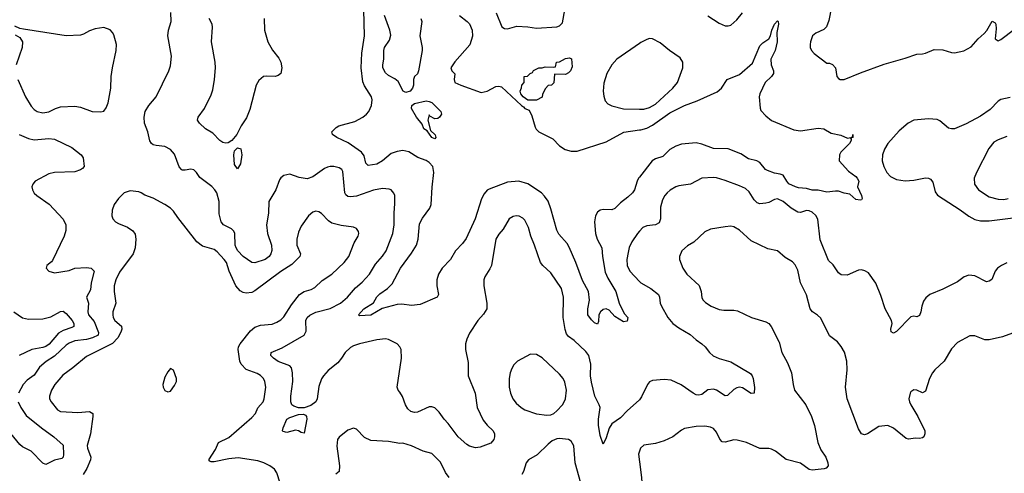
# Model space of a CAD drawing. Header units: inches. Extents: x 1682530 to 1839546, y 640742 to 791647.
# Tile 803 of 923: x 1775730 to 1782513, y 756118 to 759242. Entities that reach past the tile are written whole.
import ezdxf

# ---------------------------------------------------------------- set-up
doc = ezdxf.new("R2010")
doc.units = ezdxf.units.IN
doc.header["$MEASUREMENT"] = 0
doc.layers.add('B7775', color=7, linetype='Continuous')
doc.layers.add('B7785', color=7, linetype='Continuous')

msp = doc.modelspace()

# ---------------------------------------------------------------- linework, layer by layer
at = {"layer": 'B7775', "color": 5}
for points, elevation in [([(1780000, 756623.3), (1779998.7, 756621.3), (1779918, 756550), (1779870, 756499.5), (1779810, 756458), (1779792.2, 756427.8), (1779770, 756361.2), (1779750, 756319), (1779730, 756377.2), (1779716.5, 756450), (1779716.5, 756490), (1779728.2, 756570), (1779723.1, 756590), (1779693.5, 756650), (1779670, 756746), (1779661.9, 756790), (1779665, 756870), (1779650.5, 756930), (1779630, 756956.8), (1779550, 757031.9), (1779510, 757061.1), (1779497.7, 757077.7), (1779487.2, 757107.2), (1779474.2, 757190), (1779476.8, 757330), (1779461.8, 757390), (1779390, 757499.6), (1779333.3, 757550), (1779319.1, 757570), (1779277.4, 757690), (1779251.3, 757750), (1779235.6, 757810), (1779210, 757862), (1779195.9, 757875.9), (1779170, 757889.4), (1779150, 757891.6), (1779130, 757887.3), (1779103, 757870), (1779061.5, 757798.5), (1779030, 757763.7), (1779010.4, 757730), (1778979.6, 757550), (1778970, 757527), (1778934, 757470), (1778928.5, 757450), (1778927, 757410), (1778949, 757290), (1778947.4, 757250), (1778926.1, 757213.9), (1778886.7, 757170), (1778830, 757082.9), (1778810, 757040.9), (1778802.2, 757010), (1778801.3, 756970), (1778820.5, 756880.5), (1778820.7, 756790), (1778867.3, 756670), (1778882.4, 756570), (1778923.4, 756483.4), (1778950.2, 756450.2), (1778991, 756411), (1779000.9, 756390), (1779001.5, 756370), (1778996, 756350), (1778975.3, 756324.8), (1778902, 756298), (1778870, 756294.3), (1778830, 756305.1), (1778810, 756316.4), (1778750, 756369.7), (1778681.1, 756461.1), (1778653.5, 756490), (1778620, 756540), (1778590, 756568.7), (1778570, 756575.5), (1778550, 756575), (1778470, 756538.9), (1778450, 756536.5), (1778424.2, 756544.2), (1778403, 756563), (1778387.7, 756590), (1778367.2, 756647.2), (1778350, 756677), (1778337, 756690), (1778329.6, 756710), (1778360.3, 756910), (1778358.3, 756970), (1778349.7, 756989.7), (1778330, 757009.6), (1778270, 757039.6), (1778250, 757042.9), (1778190, 757036.4), (1778070, 757009.8), (1778030, 756996.4), (1778010, 756984.7), (1777972.9, 756950), (1777947.6, 756910), (1777920.7, 756879.3), (1777855.2, 756824.8), (1777823.5, 756790), (1777810, 756767.8), (1777790, 756715.1), (1777778.6, 756630), (1777770.1, 756609.9), (1777736, 756584), (1777690, 756568.5), (1777650, 756568.5), (1777619.3, 756579.3), (1777603.9, 756590), (1777597.8, 756610), (1777598.9, 756650), (1777611.6, 756750), (1777610.6, 756810.6), (1777603.6, 756843.6), (1777590, 756857.7), (1777510, 756887.3), (1777478.3, 756910), (1777461.1, 756930), (1777462, 756950), (1777538.3, 756981.7), (1777688.7, 757070), (1777703.7, 757096.3), (1777701, 757170), (1777710.8, 757190), (1777730, 757206.5), (1777770, 757228.6), (1777870, 757252.1), (1777940.4, 757290), (1777988.7, 757330), (1778043.9, 757396.1), (1778090, 757434.2), (1778141.1, 757490), (1778181.6, 757558.4), (1778230, 757612.9), (1778254.8, 757650), (1778299.8, 757770), (1778309.8, 757830), (1778308.9, 757910), (1778315.1, 757975.1), (1778313.6, 758030), (1778307.8, 758047.8), (1778290, 758069.3), (1778275.6, 758075.6), (1778230, 758078.9), (1778168.2, 758068.2), (1778050, 758026.9), (1778010, 758021.4), (1777990, 758025), (1777976.3, 758036.3), (1777969, 758050), (1777956.8, 758196.8), (1777949.8, 758209.8), (1777930, 758221.5), (1777895.3, 758230), (1777870, 758230.8), (1777850, 758225.6), (1777830, 758216.1), (1777750, 758158.5), (1777710, 758146), (1777654.8, 758154.8), (1777590, 758176.9), (1777550.4, 758169.6), (1777530, 758153.2), (1777520.7, 758139.3), (1777494.4, 758070), (1777447.4, 757990), (1777444.5, 757910), (1777431, 757829), (1777437.8, 757770), (1777465.6, 757690), (1777466.6, 757653.4), (1777459.2, 757630), (1777447.9, 757610), (1777422, 757590), (1777350, 757568), (1777329.6, 757570), (1777270, 757611.3), (1777232.3, 757650), (1777220.9, 757670), (1777214.5, 757690), (1777213.1, 757770), (1777206.2, 757786.2), (1777190, 757801.1), (1777134, 757830), (1777116.9, 757850), (1777104.1, 757904.1), (1777105.1, 757990), (1777088.3, 758048.3), (1777074, 758070), (1777052.9, 758092.9), (1776970, 758154.5), (1776947.3, 758190), (1776930, 758207.3), (1776910, 758213.3), (1776870, 758205.6), (1776850, 758205.6), (1776843.7, 758210), (1776828.7, 758228.7), (1776795.5, 758315.5), (1776768.6, 758348.6), (1776730, 758368.2), (1776670, 758375.1), (1776650, 758380.7), (1776638, 758390), (1776627.4, 758407.4), (1776612.4, 758470), (1776589.8, 758529.8), (1776587.1, 758570), (1776595.1, 758610), (1776620.5, 758650), (1776669.8, 758710.2), (1776757.6, 758890), (1776770, 758924.7), (1776775.1, 758990), (1776749.6, 759130), (1776755.1, 759170), (1776773.6, 759230), (1776771.8, 759291.8)], 760), ([(1780000, 758158.3), (1779993.5, 758150), (1779983, 758130), (1779966.7, 758070), (1779951.6, 758048.4), (1779920.6, 758019.4), (1779870, 757979.8), (1779830, 757941.4), (1779810, 757931.7), (1779750, 757933.5), (1779730, 757929.7), (1779710, 757915.6), (1779696.1, 757890), (1779690.2, 757849.8), (1779697.8, 757770), (1779709.3, 757730), (1779739.7, 757670), (1779744.7, 757610), (1779762.7, 757502.7), (1779780.9, 757460.9), (1779836, 757370), (1779859.6, 757290), (1779875.6, 757255.6), (1779897, 757217), (1779919.3, 757190), (1779915.2, 757164.8), (1779890, 757160.9), (1779830, 757198), (1779790, 757241), (1779770, 757249.8), (1779750, 757246.2), (1779730.3, 757230), (1779720.9, 757210), (1779717.3, 757162.7), (1779710, 757146), (1779690, 757155.1), (1779670, 757174.5), (1779644, 757210), (1779644, 757250), (1779655.4, 757310), (1779648, 757370), (1779606.3, 757446.3), (1779561.4, 757570), (1779516.2, 757676.2), (1779500.8, 757700.8), (1779445.4, 757765.4), (1779430, 757791.5), (1779390, 757939.6), (1779370, 757990.9), (1779346.3, 758026.3), (1779324.1, 758050), (1779230, 758111.9), (1779169.1, 758129.1), (1779090, 758123.2), (1778964.5, 758075.5), (1778950, 758066.6), (1778930, 758042.9), (1778911, 758009), (1778868.7, 757870), (1778805.1, 757734.9), (1778780.5, 757699.5), (1778733.4, 757650), (1778699.1, 757590), (1778639.6, 757530), (1778614.7, 757490), (1778603.9, 757450), (1778604.9, 757410), (1778615.3, 757350), (1778606, 757330), (1778490, 757281), (1778430, 757272.8), (1778363, 757283), (1778330, 757280.6), (1778226.2, 757253.8), (1778150, 757207.6), (1778070, 757202.7), (1778063.7, 757210), (1778102, 757250), (1778168.4, 757291.6), (1778190, 757332.2), (1778210, 757354.9), (1778262.9, 757390), (1778297, 757423), (1778352.8, 757530), (1778430, 757634.9), (1778464.1, 757690), (1778475.2, 757730), (1778484.5, 757835.5), (1778504.6, 757875.4), (1778555.4, 757944.6), (1778564.1, 757970), (1778570.6, 758089.4), (1778584.1, 758190), (1778575.3, 758230), (1778550, 758259.3), (1778530, 758271.6), (1778472.2, 758292.2), (1778410, 758331.3), (1778370, 758341.1), (1778330, 758335.1), (1778290, 758319.7), (1778228.7, 758270), (1778190, 758247), (1778130, 758238), (1778113.6, 758253.6), (1778103.5, 758303.5), (1778084.4, 758330), (1777993.6, 758393.6), (1777916, 758430), (1777886, 758450), (1777881.2, 758470), (1777910, 758499.1), (1777929, 758510), (1778038.8, 758541.2), (1778093.7, 758570), (1778119.7, 758590), (1778136.4, 758610), (1778154.2, 758650), (1778157.7, 758690), (1778154, 758710), (1778105.5, 758785.5), (1778093.3, 758813.3), (1778083.1, 758910), (1778088.1, 759011.9), (1778105.1, 759130), (1778100.2, 759310)], 740), ([(1778494, 759250), (1778501.1, 759230), (1778486.9, 759130), (1778502.3, 759050), (1778502.3, 759030), (1778478, 758890), (1778470.4, 758869.6), (1778451, 758850), (1778442.8, 758830), (1778443.8, 758790), (1778436.9, 758770), (1778420.3, 758750), (1778390, 758739.8), (1778371.5, 758750), (1778336.9, 758816.9), (1778314.3, 758834.3), (1778270, 758857.6), (1778250, 758876.4), (1778231.9, 758910), (1778230.9, 758930), (1778238.5, 758970), (1778237.7, 759030), (1778243.9, 759050), (1778278.6, 759101.4), (1778285.9, 759134.1), (1778280.7, 759170), (1778242.5, 759270)], 720), ([(1778760.3, 759270), (1778813.4, 759230), (1778830, 759212), (1778847.8, 759170), (1778848.8, 759128.8), (1778830.9, 759069.1), (1778727.8, 758952.2), (1778701.3, 758910), (1778708.2, 758890), (1778728.2, 758868.2), (1778724.2, 758830), (1778728.5, 758810), (1778770, 758790.3), (1778910, 758741.1), (1778950, 758748.7), (1779010, 758781.3), (1779030, 758784.2), (1779050, 758778.4), (1779186.5, 758650), (1779202, 758642), (1779210, 758630.5), (1779239, 758619), (1779258.7, 758578.7), (1779281.7, 758501.7), (1779288.3, 758488.4), (1779306.5, 758470), (1779402.2, 758422.2), (1779450, 758373.8), (1779487.1, 758347.1), (1779530, 758335.2), (1779570, 758335.2), (1779770, 758401.6), (1779892, 758468), (1780000, 758482.8)], 740), ([(1779011.6, 759290), (1779051.7, 759191.7), (1779070, 759180.4), (1779090, 759179.5), (1779156.1, 759196.1), (1779230, 759193.4), (1779290, 759183.6), (1779430, 759192.7), (1779450, 759200.5), (1779470, 759221), (1779484.7, 759310)], 760), ([(1777413.4, 759250), (1777416.5, 759170), (1777440.3, 759090), (1777471, 759031), (1777516.4, 758976.4), (1777530.2, 758950.2), (1777534.9, 758910), (1777528, 758872), (1777510, 758856.9), (1777490, 758851), (1777430, 758853.7), (1777410.3, 758849.7), (1777376.7, 758823.3), (1777358.9, 758790), (1777316.2, 758623.8), (1777293.1, 758566.9), (1777254.7, 758510), (1777225, 758450), (1777191.4, 758408.6), (1777166.1, 758393.9), (1777150, 758391.3), (1777130, 758396.5), (1777109.8, 758410), (1777059.9, 758459.9), (1777010, 758491.2), (1776969.7, 758530), (1776956, 758550), (1776959.8, 758570), (1777003.5, 758630), (1777050, 758724), (1777061, 758759), (1777071.7, 758830), (1777078.3, 758910), (1777075.8, 758950), (1777051.1, 759090), (1777058.7, 759190), (1777056, 759210), (1777035.1, 759250)], 740), ([(1775716.5, 758830), (1775769.3, 758710), (1775810, 758646.4), (1775830, 758623.7), (1775850.7, 758610), (1775890, 758599.6), (1775930, 758607.1), (1775976.2, 758630), (1776010, 758640.6), (1776110, 758645.2), (1776150, 758639.6), (1776230, 758610.5), (1776290, 758607.3), (1776309.4, 758610.6), (1776325.4, 758634.6), (1776338.4, 758670), (1776356.9, 758770), (1776360.5, 758850), (1776369.7, 758909.7), (1776395.2, 759030), (1776397.4, 759070), (1776377.8, 759137.8), (1776370, 759154), (1776352.3, 759172.3), (1776310, 759188.8), (1776250, 759179.7), (1776210, 759163.9), (1776170, 759141), (1776150, 759135.4), (1776050.1, 759129.9), (1775755.9, 759175.9), (1775730, 759181.2), (1775697.5, 759197.5)], 780), ([(1775698, 759138), (1775730, 759118.8), (1775748.5, 759088.5), (1775746.3, 759050), (1775706, 758930)], 780), ([(1780000, 759076.7), (1779844.9, 758970), (1779810.1, 758929.9), (1779775.8, 758870), (1779754.3, 758805.7), (1779750.2, 758750.2), (1779754.9, 758714.9), (1779762.8, 758682.8), (1779781.3, 758661.3), (1779809.2, 758649.2), (1779890, 758626.8), (1780000, 758626.4)], 760), ([(1775727.2, 758450), (1775790, 758422.7), (1775830, 758413.7), (1775930, 758422.9), (1775970, 758418.9), (1776090, 758360.9), (1776154.4, 758310), (1776167, 758290), (1776173.1, 758230), (1776163, 758217), (1776150, 758206.9), (1776110, 758195.1), (1775970, 758188.4), (1775930, 758179.7), (1775837.3, 758130), (1775820.7, 758110), (1775814, 758090), (1775817.3, 758070), (1775830, 758047.3), (1775847.3, 758030), (1775932.3, 757972.3), (1776028.8, 757868.8), (1776048.2, 757830), (1776048.5, 757790), (1776037, 757750), (1775955.5, 757584.5), (1775950, 757575.3), (1775918, 757550), (1775911.3, 757530), (1775931.3, 757510), (1775970, 757499.1), (1776070, 757514), (1776110, 757530.3), (1776190, 757534.8), (1776222, 757530), (1776242.3, 757510), (1776223.5, 757430), (1776217.6, 757382.4), (1776190.3, 757330), (1776203.9, 757290), (1776200.4, 757230), (1776204.5, 757210), (1776242.6, 757162.6), (1776273.2, 757086.8), (1776270.2, 757070), (1776231.4, 757050), (1776190, 757038.5), (1776110, 757029.9), (1776070, 757014.7), (1776050, 757001), (1775970, 756923.7), (1775911.5, 756888.5), (1775866, 756850), (1775830, 756794.8), (1775781.3, 756758.7), (1775753.6, 756730), (1775720.7, 756670)], 760), ([(1777524.5, 756050), (1777501.8, 756121.8), (1777485.8, 756145.8), (1777453.6, 756170), (1777411.2, 756191.2), (1777370, 756203.9), (1777235.1, 756224.9), (1777170, 756218), (1777070, 756196.9), (1777050, 756196.2), (1777040.5, 756200.5), (1777032.3, 756210), (1777078.6, 756281.4), (1777099.7, 756330), (1777170, 756365), (1777330, 756501.1), (1777354.3, 756530), (1777370.7, 756569.3), (1777407.1, 756610), (1777415.1, 756630), (1777425.4, 756710), (1777418.9, 756750), (1777409.6, 756770), (1777390, 756791.1), (1777366, 756806), (1777290, 756833.5), (1777256.4, 756870), (1777247.2, 756890), (1777234.7, 756970), (1777238.4, 756990), (1777249.4, 757010.6), (1777319.8, 757100.2), (1777350, 757124.9), (1777390, 757137.4), (1777470, 757146), (1777502, 757158), (1777530, 757175.3), (1777550, 757195.8), (1777602.6, 757277.4), (1777658.7, 757350), (1777689.8, 757370.2), (1777737, 757383), (1777763.5, 757396.5), (1777814.2, 757445.8), (1777879.7, 757490), (1777965.6, 757570), (1777997.4, 757610), (1778034.3, 757705.7), (1778061.6, 757750), (1778067, 757770), (1778063.3, 757783.3), (1778050, 757802.7), (1778030, 757813.6), (1777944.9, 757824.9), (1777881.6, 757841.6), (1777856.8, 757856.8), (1777810, 757906), (1777790, 757919.3), (1777770, 757922.7), (1777750, 757916), (1777720.7, 757890), (1777670, 757819.3), (1777650, 757779), (1777640.3, 757730), (1777638.3, 757690), (1777663.7, 757630), (1777659.5, 757610), (1777604.3, 757555.7), (1777530, 757508.5), (1777350, 757375.1), (1777330, 757363.5), (1777290, 757358.2), (1777270, 757363.5), (1777250, 757375.6), (1777219.8, 757410), (1777174.2, 757510), (1777153.8, 757570), (1777139.1, 757590), (1777090, 757643.5), (1777070, 757659.1), (1776990, 757682.8), (1776951.1, 757711.1), (1776819.5, 757879.5), (1776790, 757923.7), (1776770, 757942.9), (1776729.3, 757970), (1776650, 758011.6), (1776592.7, 758032.7), (1776568, 758050), (1776550, 758056), (1776490, 758062.7), (1776450, 758049.2), (1776410, 758009.2), (1776380.7, 757970), (1776367.7, 757930), (1776364, 757890), (1776370.7, 757870), (1776390.8, 757850), (1776410, 757838), (1776473.8, 757813.8), (1776508.7, 757788.7), (1776525.3, 757765.3), (1776530.4, 757730.4), (1776525.3, 757670), (1776512.6, 757630), (1776416.9, 757503.1), (1776391.8, 757450), (1776381.8, 757410), (1776380.2, 757370), (1776391.9, 757290), (1776371.3, 757230), (1776371.3, 757210), (1776374.7, 757190), (1776384.9, 757170), (1776432.3, 757132.3), (1776433, 757110), (1776426.8, 757090), (1776406.7, 757050), (1776370, 757012.5), (1776190, 756923.1), (1776095.8, 756844.2), (1776026.4, 756793.6), (1775972.3, 756730), (1775949.1, 756690), (1775934.9, 756650), (1775935.6, 756630), (1775946, 756610), (1775990, 756554.9), (1776010, 756543.9), (1776130, 756536), (1776210, 756543.2), (1776233.1, 756530), (1776235, 756510), (1776218.8, 756390), (1776195.6, 756310), (1776196.9, 756290), (1776219.3, 756230), (1776218.2, 756210), (1776193.4, 756150), (1776167.9, 756110)], 780), ([(1780000, 757784.6), (1779986.7, 757770), (1779947.9, 757712.1), (1779930, 757673.2), (1779921.4, 757638.6), (1779912.8, 757590), (1779914.3, 757550), (1779934.6, 757510), (1780000, 757439.5)], 760), ([(1775690.2, 757230.2), (1775750, 757189.2), (1775790, 757178.8), (1775890, 757181.1), (1775943.5, 757196.5), (1776010, 757231.6), (1776030, 757235.3), (1776050, 757219.5), (1776091.1, 757171.1), (1776102.2, 757150), (1776103.1, 757136.9), (1776103.1, 757130), (1776090, 757121.2), (1776030, 757102.3), (1775997.2, 757082.8), (1775932.1, 757007.9), (1775910, 756991.3), (1775890, 756983.4), (1775814, 756970), (1775727, 756930)], 740), ([(1775718.8, 756610), (1775737.4, 756570), (1775775.4, 756515.4), (1775881.1, 756430), (1775966, 756370), (1776030, 756310.6), (1776032.3, 756247.7), (1776030.3, 756229.7), (1776020.9, 756219.1), (1775970, 756208.8), (1775910, 756178), (1775890, 756188.3), (1775810, 756269.7), (1775750, 756301), (1775730, 756316.8), (1775670, 756391.6)], 760), ([(1778689.8, 756090), (1778664.1, 756124.1), (1778630, 756193.6), (1778570, 756253.6), (1778510, 756269.6), (1778430, 756307), (1778370, 756325.2), (1778350, 756323.7), (1778270, 756337.7), (1778150, 756344), (1778105.6, 756365.6), (1778050, 756421.2), (1778030, 756429.3), (1777990, 756414), (1777930, 756366), (1777920.4, 756350), (1777914.6, 756305.4), (1777933.1, 756170), (1777930, 756129.4), (1777907.6, 756112.4)], 780), ([(1779596.8, 756050), (1779557.1, 756190), (1779547.4, 756307.4), (1779530, 756338.7), (1779510, 756351.1), (1779450, 756357.4), (1779430, 756354.7), (1779398.6, 756341.4), (1779370, 756319.7), (1779295.8, 756244.2), (1779235.8, 756210), (1779220.3, 756190), (1779200.2, 756130), (1779189.1, 756110)], 780), ([(1780000, 756271), (1779993.4, 756250), (1780000, 756197.1)], 780)]:
    msp.add_lwpolyline(points, dxfattribs=dict(at, elevation=elevation))
for points, elevation in [([(1779490, 758865.2), (1779414, 758866), (1779410, 758806), (1779394, 758790), (1779372, 758788), (1779351.6, 758768.4), (1779331.3, 758728.7), (1779330, 758708.7), (1779290, 758688), (1779230, 758688), (1779198, 758710), (1779182, 758730), (1779178, 758750), (1779187.3, 758772.7), (1779188.4, 758791.6), (1779206, 758810), (1779206, 758850), (1779228, 758852), (1779246, 758870), (1779262, 758878), (1779270, 758891), (1779306, 758910), (1779329, 758911), (1779350, 758918), (1779410, 758914), (1779422, 758918), (1779428, 758950), (1779449.2, 758950.8), (1779490, 758974.8), (1779518, 758978), (1779532.7, 758972.7), (1779536.9, 758916.9), (1779524.7, 758890), (1779510, 758875.3)], 740), ([(1778590, 758558), (1778556.4, 758576.4), (1778550, 758586), (1778541, 758550), (1778559.6, 758479.6), (1778591.3, 758448.7), (1778598, 758430), (1778590, 758422), (1778569, 758430), (1778537.2, 758477.2), (1778515.3, 758490), (1778502.9, 758522.9), (1778462.9, 758570), (1778429.7, 758630), (1778431.2, 758650), (1778450, 758663.6), (1778530, 758682.8), (1778550, 758678.8), (1778570, 758670.6), (1778630.8, 758610), (1778636, 758590), (1778622, 758570), (1778610, 758562)], 720), ([(1777230, 758214), (1777210, 758244), (1777204.2, 758310), (1777210, 758339.1), (1777230, 758359.6), (1777252.7, 758352.7), (1777260.8, 758310), (1777251.2, 758248.8)], 740), ([(1779250, 756938), (1779158.8, 756890), (1779134, 756866), (1779119.9, 756840.1), (1779108.4, 756810), (1779103.1, 756770), (1779103, 756710), (1779112.4, 756670), (1779128.5, 756630), (1779150, 756600.5), (1779185.5, 756570), (1779210, 756555.3), (1779290, 756527), (1779362, 756518), (1779390, 756521.6), (1779410, 756530.5), (1779431, 756549), (1779469.5, 756590), (1779481.6, 756610), (1779489.7, 756630.3), (1779497.4, 756690), (1779486.1, 756746.1), (1779474.7, 756770), (1779450, 756801.6), (1779330, 756912), (1779290, 756935.1)], 780), ([(1776770, 756839), (1776750, 756817.2), (1776730, 756779.3), (1776717, 756730), (1776719.3, 756710), (1776730, 756687.3), (1776750, 756678.8), (1776770, 756682.8), (1776797.2, 756722.8), (1776809.3, 756750), (1776809.3, 756770), (1776790, 756828)], 820), ([(1777690, 756395.3), (1777670, 756398.4), (1777651, 756411), (1777630, 756415.1), (1777570, 756399.7), (1777545.2, 756405.2), (1777540.7, 756410), (1777545.7, 756430), (1777571.5, 756490), (1777590, 756501.3), (1777650, 756521.8), (1777684.5, 756524.5), (1777698.3, 756518.3), (1777704.9, 756510), (1777707.2, 756490)], 760)]:
    msp.add_lwpolyline(points, close=True, dxfattribs=dict(at, elevation=elevation))
at = {"layer": 'B7785', "color": 5}
for points, elevation in [([(1780470, 759268.9), (1780550, 759217), (1780590, 759198.4), (1780610, 759198.4), (1780630, 759204.9), (1780670, 759241.1), (1780710, 759288.9)], 760), ([(1781323.6, 759330), (1781304.7, 759235.3), (1781287.9, 759192.1), (1781270, 759175.1), (1781214, 759150), (1781193, 759130), (1781178.4, 759090), (1781175.8, 759070), (1781176.4, 759050), (1781184.4, 759030), (1781203, 759010), (1781290, 758942), (1781310, 758942), (1781330, 758934), (1781350.3, 758910), (1781360.7, 758850), (1781370, 758837.4), (1781383, 758830), (1781410, 758828.8), (1781523.3, 758876.7), (1781684.6, 758935.4), (1781830, 758976.1), (1781910, 759003.7), (1781950, 759005.5), (1781970, 759011.2), (1782030, 759035.9), (1782090, 759034.8), (1782150, 759015.6), (1782170, 759013.8), (1782233.6, 759026.4), (1782284.8, 759055.2), (1782334.3, 759110), (1782374.5, 759145.5), (1782393.2, 759166.8), (1782430, 759230.8), (1782450, 759221), (1782454.4, 759210), (1782458, 759178), (1782450.6, 759110.6), (1782470, 759096.3), (1782490, 759104.4), (1782584.6, 759175.4)], 760), ([(1780000, 758482.8), (1780010, 758484.1), (1780050, 758494.8), (1780090, 758515.1), (1780210, 758600.6), (1780310, 758651.5), (1780396.3, 758683.7), (1780534.7, 758745.3), (1780564.2, 758770), (1780604, 758830), (1780690, 758864), (1780778.2, 758941.8), (1780830, 759060.5), (1780850, 759083), (1780890, 759110.8), (1780902, 759130), (1780912.7, 759170), (1780930, 759210.8), (1780950, 759234.8), (1780954.8, 759230), (1780958, 759210), (1780945.8, 759154.2), (1780948.3, 759088.3), (1780934.7, 759030), (1780904.9, 758970), (1780907.6, 758930), (1780924.2, 758890), (1780924.2, 758870), (1780910.3, 758850), (1780866.5, 758810), (1780828.3, 758730), (1780824.5, 758710), (1780831.5, 758631.5), (1780836.7, 758616.7), (1780870, 758580.5), (1780910, 758548), (1781062.9, 758482.9), (1781110, 758477), (1781230, 758494.9), (1781270, 758490.7), (1781319.8, 758459.8), (1781387.1, 758447.1), (1781433.6, 758426.4), (1781467.3, 758432.7), (1781470.9, 758450.9), (1781470.6, 758430), (1781454, 758426), (1781458.8, 758418.8), (1781457.3, 758410), (1781446, 758390), (1781387.3, 758330), (1781377.3, 758310), (1781376, 758270), (1781439.1, 758199.1), (1781490, 758162.8), (1781499.1, 758150), (1781510.4, 758129.6), (1781502, 758090), (1781530, 758031.3), (1781534.8, 758010), (1781530, 758002), (1781521, 757999), (1781490, 758003.7), (1781450, 758040.9), (1781410, 758046.6), (1781370, 758059.7), (1781350, 758061.7), (1781290, 758053.2), (1781230, 758068.5), (1781190, 758067.5), (1781150, 758079.9), (1781096, 758084), (1781074, 758090), (1781030, 758112.2), (1781014.1, 758130), (1780990, 758170.8), (1780970, 758178.5), (1780930, 758183.8), (1780882.2, 758202.2), (1780868.5, 758210), (1780830, 758258), (1780808.9, 758268.9), (1780750, 758284.1), (1780697.7, 758317.7), (1780610, 758351.4), (1780510, 758354.8), (1780430, 758384.4), (1780390, 758393.3), (1780290, 758384.2), (1780250, 758371.6), (1780210, 758346.8), (1780160, 758300), (1780110, 758282.7), (1780087.4, 758270), (1780000, 758158.3)], 740), ([(1780000, 758626.4), (1780030, 758626.3), (1780070, 758636.4), (1780110, 758659.8), (1780229.2, 758770.8), (1780262.7, 758810), (1780298.3, 758910), (1780298, 758950), (1780280.1, 758980.1), (1780207, 759030), (1780142, 759082), (1780089.7, 759109.7), (1780070, 759111.2), (1780050, 759105.1), (1780010, 759083.5), (1780000, 759076.7)], 760), ([(1782553, 758707), (1782490, 758692.6), (1782470, 758679.7), (1782416.3, 758623.7), (1782350, 758576.5), (1782250, 758525), (1782170, 758491), (1782150, 758489.7), (1782130, 758495.4), (1782070, 758544.4), (1782050, 758554), (1781990, 758559.8), (1781890, 758548.7), (1781850, 758528.7), (1781790, 758476.8), (1781710.1, 758389.9), (1781687.4, 758350), (1781675.3, 758310), (1781672.9, 758270), (1781682.3, 758230), (1781704.2, 758190), (1781730, 758161.3), (1781770, 758141.1), (1781830, 758133.1), (1781890, 758135.6), (1781970, 758151.7), (1781990, 758150.3), (1782003.8, 758143.8), (1782021.8, 758121.8), (1782036.5, 758056.5), (1782053.6, 758033.6), (1782210, 757932.1), (1782268.1, 757888.1), (1782310, 757866.5), (1782350, 757856.6), (1782410, 757857.3), (1782630, 757884.6)], 760), ([(1782530, 758436.4), (1782470, 758414.5), (1782441.7, 758398.3), (1782406.2, 758353.8), (1782321.1, 758190), (1782305.7, 758150), (1782307, 758110), (1782334.9, 758070), (1782410, 758021.5), (1782470, 758005), (1782510, 758004.1), (1782539.3, 758010)], 780), ([(1782530, 757568), (1782493.4, 757550), (1782466.4, 757530), (1782450.3, 757509.7), (1782428, 757452), (1782410, 757440.8), (1782390, 757437.2), (1782310, 757478.5), (1782270, 757481.7), (1782236.3, 757470), (1782190, 757436.9), (1782090, 757385.1), (1782000.7, 757350), (1781972.8, 757327.2), (1781956.5, 757303.5), (1781944.2, 757270), (1781938.7, 757230), (1781930, 757204), (1781910, 757195.1), (1781890, 757199.5), (1781870, 757196.2), (1781770, 757095.1), (1781750, 757083.7), (1781733.2, 757093.2), (1781732.3, 757110), (1781740.7, 757150), (1781736.2, 757170), (1781691.8, 757250), (1781663.3, 757343.3), (1781627.7, 757427.7), (1781578, 757498), (1781552.9, 757512.9), (1781530, 757519), (1781510, 757517.2), (1781430, 757482.7), (1781390, 757483.7), (1781370, 757498), (1781334.3, 757554.3), (1781302.9, 757582.9), (1781245.7, 757725.7), (1781228.2, 757868.2), (1781214.3, 757894.3), (1781190, 757917.2), (1781170, 757926), (1781150, 757927.2), (1781110, 757913.3), (1781090, 757915.8), (1781044.6, 757944.6), (1780990, 757989.7), (1780950, 758006.9), (1780930, 758003.1), (1780890, 757982), (1780870, 757977.4), (1780830, 757974), (1780810, 757980.4), (1780790, 758000.4), (1780755.6, 758055.6), (1780730, 758078.2), (1780690, 758098.4), (1780590, 758135.3), (1780530, 758152.3), (1780510, 758154.8), (1780430, 758149.6), (1780351.3, 758110), (1780270, 758096.9), (1780250.2, 758089.8), (1780211.3, 758068.7), (1780190.2, 758049.8), (1780173.7, 758030), (1780159, 758001), (1780144.2, 757950), (1780144.7, 757870), (1780136.3, 757843.7), (1780110, 757828.4), (1780050, 757822), (1780023, 757810), (1780000, 757784.6)], 760), ([(1782570, 757083.9), (1782501.5, 757058.5), (1782410, 757036.1), (1782378.2, 757038.2), (1782310, 757064.2), (1782275.3, 757064.7), (1782190, 757019.7), (1782150, 756975.1), (1782099.1, 756890), (1782034.4, 756830), (1782019.7, 756810), (1781997.3, 756770), (1781970, 756682.7), (1781950, 756672.7), (1781910, 756689.4), (1781890, 756692), (1781870, 756679.3), (1781863.8, 756670), (1781854.9, 756630), (1781860.4, 756610), (1781869.1, 756589.1), (1781918.4, 756510), (1781965.3, 756410), (1781966.7, 756390), (1781959.3, 756370), (1781950, 756361.6), (1781930, 756357.6), (1781900.9, 756359.1), (1781852.7, 756352.7), (1781837.5, 756357.5), (1781750, 756429.5), (1781710, 756447), (1781650, 756440.9), (1781571.3, 756390), (1781550, 756382.7), (1781530, 756389.2), (1781510, 756424), (1781429.7, 756630), (1781419.1, 756710), (1781429.8, 756830), (1781428.7, 756890), (1781413, 756953), (1781390, 756992.3), (1781364.2, 757024.2), (1781310, 757064.5), (1781250, 757187), (1781227.5, 757207.5), (1781192, 757230), (1781176.9, 757250), (1781150, 757346), (1781109.8, 757430), (1781090, 757516), (1781072.8, 757552.8), (1781054.2, 757574.2), (1781003.3, 757603.3), (1780950, 757649.5), (1780884.1, 757664.1), (1780770, 757719.7), (1780690, 757793), (1780650, 757815.1), (1780630, 757818.7), (1780590, 757816.3), (1780490, 757798.3), (1780450, 757781.6), (1780375.5, 757710), (1780330, 757684.2), (1780292.7, 757650), (1780275.5, 757610), (1780275.5, 757590), (1780299.5, 757530), (1780327, 757490), (1780410.2, 757410.2), (1780424.9, 757370), (1780430, 757326), (1780438, 757310), (1780454.7, 757294.7), (1780494, 757270), (1780550, 757245.7), (1780580.6, 757240.6), (1780650, 757242), (1780676.2, 757236.2), (1780770.8, 757190), (1780870, 757162), (1780890.6, 757150), (1780908.2, 757130), (1780961.7, 757021.7), (1780980.3, 756950), (1781019.2, 756879.2), (1781048, 756810), (1781057.8, 756730), (1781068.9, 756690), (1781145.3, 756590), (1781184.4, 756510), (1781206.6, 756446.6), (1781228.9, 756330), (1781250, 756279.1), (1781284.9, 756230), (1781298.4, 756190), (1781299.1, 756170), (1781286.2, 756153.8), (1781271.8, 756148.2), (1781190, 756140.5), (1781170, 756143.6), (1781108.7, 756188.7), (1781010, 756213.1), (1780936.3, 756270), (1780910, 756285.1), (1780890, 756289.8), (1780830, 756289.7), (1780737, 756330), (1780673.6, 756346.4), (1780650, 756347.7), (1780590, 756332.6), (1780570, 756335.1), (1780552.9, 756352.9), (1780530, 756402), (1780510, 756425.6), (1780490, 756436.3), (1780450, 756443.5), (1780390, 756441.1), (1780310, 756425.4), (1780290, 756415.4), (1780230.4, 756370), (1780170, 756342.2), (1780110, 756322.8), (1780028.9, 756311.1), (1780006, 756290), (1780000, 756271)], 780), ([(1780000, 757439.5), (1780010, 757428.8), (1780078, 757390), (1780130.4, 757350), (1780138.7, 757330), (1780142.6, 757290), (1780151.6, 757270), (1780195.6, 757190), (1780230.2, 757150), (1780270, 757120.2), (1780350, 757073.6), (1780390, 757036), (1780430.4, 757010), (1780452.2, 756990), (1780481.6, 756950), (1780507.1, 756927.1), (1780550, 756908.9), (1780630, 756886.3), (1780765.5, 756805.5), (1780777.3, 756790), (1780783.9, 756770), (1780791.4, 756708.6), (1780790.3, 756669.7), (1780770, 756667.3), (1780710, 756707.6), (1780690, 756711.8), (1780670, 756707.3), (1780650, 756694.5), (1780606.4, 756653.6), (1780590, 756651.6), (1780530.8, 756690.8), (1780510, 756698.3), (1780470, 756692.8), (1780430, 756661.3), (1780410, 756655.4), (1780390, 756659.1), (1780370, 756669.7), (1780287.5, 756727.5), (1780218.2, 756758.2), (1780170, 756763.9), (1780090, 756757.4), (1780070, 756748.2), (1780054.3, 756730), (1780014.9, 756645.1), (1780000, 756623.3)], 760), ([(1780000, 756197.1), (1780013.4, 756090), (1780020.2, 755990), (1780018.4, 755950), (1780028.1, 755910), (1780067.2, 755847.2), (1780110, 755800.3), (1780210, 755738.7), (1780247.4, 755707.4), (1780304.7, 755690), (1780318, 755670), (1780270, 755622), (1780258.8, 755621.2), (1780150, 755657.6), (1780110, 755662), (1780065, 755655), (1780041.6, 755638.4), (1780013, 755607), (1780000, 755587.2)], 780)]:
    msp.add_lwpolyline(points, dxfattribs=dict(at, elevation=elevation))

doc.saveas('drawing.dxf')
